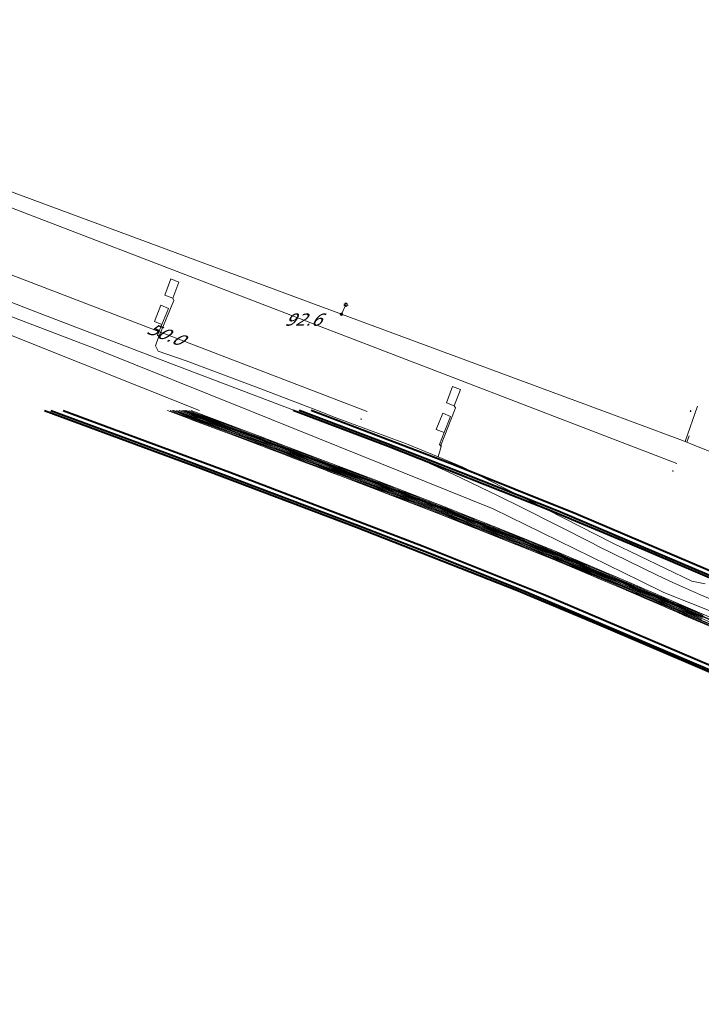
# Model space of a CAD drawing. Header units: metres. Extents: x 124576 to 133557, y 395865 to 402386.
# Tile 374 of 447: x 130887 to 130965, y 400842 to 400956. Entities that reach past the tile are written whole.
import ezdxf
from ezdxf.enums import TextEntityAlignment as Align

# ---------------------------------------------------------------- set-up
doc = ezdxf.new("R2010")
doc.units = ezdxf.units.M
doc.header["$MEASUREMENT"] = 0
for name, color, linetype, lineweight, true_color in [('LG_AanduidingEisVoorzorgsmaatregel', 7, 'Continuous', 40, 0xf7284a), ('LG_Datatransport', 3, 'Continuous', 13, 0x00ff00), ('LG_Datatransport_Tennet_Tso', 3, 'Continuous', 13, 0x00ff00), ('LG_Hoog_Spanning', 1, 'Continuous', 13, 0xff0000), ('LG_Hoog_Spanning_Tennet_Tso', 1, 'Continuous', 13, 0xff0000), ('LG_Laag_Spanning_Enexis_Netbeheer_BV', 7, 'Continuous', 13, 0x960000), ('LG_Laag_Spanning_Gemeente_Tilburg_Ruimtelijke_Uitvoering', 7, 'Continuous', 13, 0x960000), ('LG_Midden_Spanning_Enexis_Netbeheer_BV', 7, 'Continuous', 13, 0xd20000), ('LG_Riool_Onder_Druk_Gemeente_Tilburg_Ruimtelijke_Uitvoering', 7, 'Continuous', 13, 0x800080)]:
    doc.layers.add(name, color=color, linetype=linetype, lineweight=lineweight, true_color=true_color)
for name, color, linetype, lineweight in [('LG_Laag_Spanning_P_Enexis_Netbeheer_BV', 7, 'Continuous', 0), ('MV_Laag_Spanning', 7, 'Continuous', 0), ('MV_Laag_Spanning_pijl', 7, 'Continuous', 0), ('MV_Midden_Spanning', 7, 'Continuous', 0), ('MV_Midden_Spanning_pijl', 7, 'Continuous', 0)]:
    doc.layers.add(name, color=color, linetype=linetype, lineweight=lineweight)
doc.styles.add('Klic_Annotatie', font='verdanai.ttf', dxfattribs={"oblique": 20, "height": 1.4})

# ---------------------------------------------------------------- blocks, each defined once
blk = doc.blocks.new('Mof')
at = {"layer": 'LG_Laag_Spanning_P_Enexis_Netbeheer_BV'}
h = blk.add_hatch(color=256, dxfattribs=at)
edge = h.paths.add_edge_path()
edge.add_arc((0, 0), 2, 0, 360)
blk = doc.blocks.new('Streetlight')
at = {"layer": 'LG_Laag_Spanning_P_Enexis_Netbeheer_BV'}
for p, q in [((-1.8, 1.8), (-1.1, 1.1)), ((0, 2.5), (0, 1.5)), ((1.8, 1.8), (1.1, 1.1)), ((-1.1, -1.1), (-1.8, -1.8)), ((0, -1.5), (0, -2.5)), ((1.1, -1.1), (1.8, -1.8))]:
    blk.add_line(p, q, dxfattribs=at)
at = {"layer": 'LG_Laag_Spanning_P_Enexis_Netbeheer_BV', "flags": 128}
for points in [[(-2.5, 0), (-1.5, 0)], [(1.5, 0), (2.5, 0)]]:
    blk.add_lwpolyline(points, dxfattribs=at)
at = {"layer": 'LG_Laag_Spanning_P_Enexis_Netbeheer_BV'}
blk.add_circle((0, 0), 1.5, dxfattribs=at)
blk = doc.blocks.new('m_pijl')
at = {"layer": 'MV_Laag_Spanning_pijl'}
blk.add_hatch(color=7, dxfattribs=at).paths.add_polyline_path([(-1, -0.3), (-1, 0), (-1, 0.3), (0, 0)])
at = {"layer": 'MV_Laag_Spanning_pijl', "flags": 128}
blk.add_lwpolyline([(-1, 0), (-1, 0.3), (0, 0), (-1, -0.3), (-1, 0)], close=True, dxfattribs=at)
blk = doc.blocks.new('m_pijl_1')
at = {"layer": 'MV_Midden_Spanning_pijl'}
blk.add_hatch(color=7, dxfattribs=at).paths.add_polyline_path([(-1, -0.3), (-1, 0), (-1, 0.3), (0, 0)])
at = {"layer": 'MV_Midden_Spanning_pijl', "flags": 128}
blk.add_lwpolyline([(-1, 0), (-1, 0.3), (0, 0), (-1, -0.3), (-1, 0)], close=True, dxfattribs=at)

msp = doc.modelspace()

# ---------------------------------------------------------------- linework, layer by layer
at = {"layer": 'LG_AanduidingEisVoorzorgsmaatregel', "flags": 128}
for points in [[(130889.37, 400911), (130906.76, 400904.59), (130925.4, 400897.54), (130943.92, 400890.24), (130953.1, 400886.4), (130971.45, 400878.55)], [(130890.11, 400911), (130904.02, 400905.88), (130925.5, 400897.77), (130933.85, 400894.53), (130944.93, 400890.1), (130971.56, 400878.78)], [(130891.53, 400911), (130910.76, 400903.89), (130910.76, 400903.89), (130933.11, 400895.36), (130946.96, 400889.8), (130971.74, 400879.24)], [(130975.29, 400887.79), (130956.95, 400895.63), (130956.95, 400895.63), (130947.64, 400899.52), (130947.64, 400899.52), (130928.97, 400906.88), (130928.97, 400906.88), (130918.08, 400911)], [(130975.38, 400888.02), (130948.68, 400899.37), (130948.68, 400899.37), (130937.54, 400903.83), (130937.54, 400903.83), (130929.06, 400907.12), (130929.06, 400907.12), (130918.78, 400911)], [(130975.57, 400888.48), (130950.73, 400899.06), (130950.73, 400899.06), (130936.72, 400904.69), (130936.72, 400904.69), (130920.17, 400911)]]:
    msp.add_lwpolyline(points, dxfattribs=at)
at = {"layer": 'LG_Datatransport', "flags": 128}
for points in [[(130904.92, 400911), (130912.37, 400908.21), (130920.78, 400905.01), (130920.78, 400905.01), (130927.33, 400902.55), (130934.79, 400899.66), (130944.09, 400895.95), (130944.09, 400895.95), (130948.72, 400894.07), (130956.09, 400890.96), (130956.09, 400890.96), (130968.94, 400885.41)], [(130969.03, 400885.61), (130956.18, 400891.16), (130956.18, 400891.16), (130948.8, 400894.27), (130948.8, 400894.27), (130944.17, 400896.16), (130944.17, 400896.16), (130934.87, 400899.86), (130934.87, 400899.86), (130927.41, 400902.75), (130927.41, 400902.75), (130920.86, 400905.22), (130912.45, 400908.42), (130912.45, 400908.42), (130905.55, 400911)]]:
    msp.add_lwpolyline(points, dxfattribs=at)
at = {"layer": 'LG_Datatransport_Tennet_Tso', "flags": 128}
for points in [[(130904.96, 400911), (130905.82, 400910.68), (130906.76, 400910.33), (130907.7, 400909.98), (130908.63, 400909.63), (130909.57, 400909.28), (130910.5, 400908.93), (130911.44, 400908.57), (130912.38, 400908.22), (130913.31, 400907.87), (130914.25, 400907.51), (130915.18, 400907.16), (130916.12, 400906.8), (130917.05, 400906.44), (130917.98, 400906.09), (130918.92, 400905.73), (130919.85, 400905.37), (130920.79, 400905.02), (130921.72, 400904.67), (130922.66, 400904.32), (130923.6, 400903.97), (130924.53, 400903.62), (130925.47, 400903.27), (130926.4, 400902.91), (130927.34, 400902.56), (130928.27, 400902.2), (130929.2, 400901.84), (130930.14, 400901.48), (130931.07, 400901.12), (130932, 400900.76), (130932.93, 400900.39), (130933.86, 400900.03), (130934.8, 400899.67), (130935.73, 400899.3), (130936.66, 400898.93), (130937.59, 400898.56), (130938.52, 400898.19), (130939.44, 400897.82), (130940.37, 400897.45), (130941.31, 400897.08), (130942.23, 400896.71), (130943.16, 400896.34), (130944.09, 400895.96), (130945.02, 400895.59), (130945.94, 400895.22), (130946.87, 400894.84), (130947.79, 400894.46), (130948.72, 400894.08), (130949.64, 400893.69), (130950.56, 400893.31), (130951.49, 400892.92), (130952.41, 400892.53), (130953.33, 400892.14), (130954.25, 400891.75), (130955.17, 400891.36), (130956.09, 400890.97), (130957.01, 400890.57), (130957.93, 400890.18), (130958.85, 400889.78), (130959.77, 400889.38), (130960.68, 400888.98), (130961.6, 400888.58), (130962.52, 400888.19), (130963.43, 400887.79), (130964.35, 400887.39), (130965.27, 400887)], [(130905.25, 400911), (130905.86, 400910.77), (130906.79, 400910.42), (130907.73, 400910.07), (130908.67, 400909.72), (130909.6, 400909.37), (130910.54, 400909.02), (130911.48, 400908.67), (130912.41, 400908.32), (130913.35, 400907.96), (130914.28, 400907.61), (130915.22, 400907.25), (130916.15, 400906.89), (130917.08, 400906.54), (130918.02, 400906.18), (130918.95, 400905.82), (130919.89, 400905.47), (130920.82, 400905.11), (130921.76, 400904.76), (130922.69, 400904.41), (130923.63, 400904.06), (130924.56, 400903.71), (130925.5, 400903.36), (130926.44, 400903.01), (130927.37, 400902.65), (130928.31, 400902.29), (130929.24, 400901.93), (130930.18, 400901.57), (130931.11, 400901.21), (130932.04, 400900.85), (130932.97, 400900.49), (130933.9, 400900.12), (130934.83, 400899.76), (130935.77, 400899.39), (130936.7, 400899.02), (130937.63, 400898.65), (130938.55, 400898.28), (130939.48, 400897.91), (130940.41, 400897.54), (130941.34, 400897.17), (130942.27, 400896.8), (130943.2, 400896.43), (130944.13, 400896.06), (130945.06, 400895.68), (130945.98, 400895.31), (130946.91, 400894.93), (130947.83, 400894.55), (130948.76, 400894.17), (130949.68, 400893.78), (130950.6, 400893.4), (130951.53, 400893.01), (130952.45, 400892.62), (130953.37, 400892.23), (130954.29, 400891.84), (130955.21, 400891.45), (130956.13, 400891.06), (130957.05, 400890.66), (130957.97, 400890.27), (130958.89, 400889.87), (130959.81, 400889.47), (130960.72, 400889.08), (130961.64, 400888.68), (130962.56, 400888.28), (130963.47, 400887.88), (130964.39, 400887.48), (130965.31, 400887.09)], [(130905.39, 400911), (130905.87, 400910.82), (130906.81, 400910.47), (130907.75, 400910.12), (130908.68, 400909.77), (130909.62, 400909.42), (130910.56, 400909.07), (130911.49, 400908.71), (130912.43, 400908.36), (130913.37, 400908.01), (130914.3, 400907.65), (130915.23, 400907.3), (130916.17, 400906.94), (130917.1, 400906.58), (130918.04, 400906.23), (130918.97, 400905.87), (130919.91, 400905.52), (130920.84, 400905.16), (130921.77, 400904.81), (130922.71, 400904.46), (130923.65, 400904.11), (130924.58, 400903.76), (130925.52, 400903.41), (130926.46, 400903.05), (130927.39, 400902.7), (130928.33, 400902.34), (130929.26, 400901.98), (130930.2, 400901.62), (130931.12, 400901.26), (130932.06, 400900.9), (130932.99, 400900.53), (130933.92, 400900.17), (130934.85, 400899.81), (130935.78, 400899.44), (130936.71, 400899.07), (130937.64, 400898.7), (130938.57, 400898.33), (130939.5, 400897.96), (130940.43, 400897.59), (130941.36, 400897.22), (130942.29, 400896.85), (130943.21, 400896.48), (130944.15, 400896.1), (130945.07, 400895.73), (130946, 400895.36), (130946.93, 400894.98), (130947.85, 400894.6), (130948.78, 400894.21), (130949.7, 400893.83), (130950.62, 400893.44), (130951.55, 400893.05), (130952.46, 400892.67), (130953.39, 400892.28), (130954.31, 400891.89), (130955.23, 400891.5), (130956.15, 400891.1), (130957.07, 400890.71), (130957.99, 400890.31), (130958.91, 400889.92), (130959.83, 400889.52), (130960.74, 400889.12), (130961.66, 400888.72), (130962.58, 400888.32), (130963.49, 400887.93), (130964.41, 400887.53), (130965.33, 400887.14)], [(130965.35, 400887.18), (130964.43, 400887.58), (130963.51, 400887.97), (130962.6, 400888.37), (130961.68, 400888.77), (130960.76, 400889.17), (130959.85, 400889.56), (130958.93, 400889.96), (130958.01, 400890.36), (130957.09, 400890.76), (130956.17, 400891.15), (130955.25, 400891.54), (130954.33, 400891.93), (130953.41, 400892.32), (130952.48, 400892.71), (130951.57, 400893.1), (130950.64, 400893.49), (130949.72, 400893.87), (130948.8, 400894.26), (130947.87, 400894.65), (130946.95, 400895.03), (130946.02, 400895.4), (130945.09, 400895.78), (130944.17, 400896.15), (130943.23, 400896.52), (130942.31, 400896.89), (130941.38, 400897.26), (130940.45, 400897.64), (130939.52, 400898), (130938.59, 400898.37), (130937.66, 400898.75), (130936.73, 400899.12), (130935.8, 400899.49), (130934.87, 400899.85), (130933.94, 400900.22), (130933.01, 400900.58), (130932.08, 400900.94), (130931.14, 400901.31), (130930.21, 400901.67), (130929.28, 400902.03), (130928.34, 400902.39), (130927.41, 400902.74), (130926.47, 400903.1), (130925.54, 400903.45), (130924.6, 400903.8), (130923.67, 400904.15), (130922.73, 400904.5), (130921.79, 400904.86), (130920.86, 400905.21), (130919.92, 400905.56), (130918.99, 400905.92), (130918.05, 400906.27), (130917.12, 400906.63), (130916.19, 400906.99), (130915.25, 400907.34), (130914.32, 400907.7), (130913.38, 400908.05), (130912.45, 400908.41), (130911.51, 400908.76), (130910.57, 400909.11), (130909.64, 400909.47), (130908.7, 400909.82), (130907.77, 400910.17), (130906.83, 400910.52), (130905.89, 400910.87), (130905.53, 400911)]]:
    msp.add_lwpolyline(points, dxfattribs=at)
at = {"layer": 'LG_Hoog_Spanning', "flags": 128}
for points in [[(130903.57, 400911), (130912.2, 400907.77), (130920.61, 400904.57), (130920.61, 400904.57), (130927.17, 400902.1), (130934.62, 400899.21), (130943.91, 400895.51), (130943.91, 400895.51), (130948.54, 400893.63), (130955.9, 400890.52), (130955.9, 400890.52), (130968.76, 400884.97)], [(130968.84, 400885.18), (130955.99, 400890.72), (130955.99, 400890.72), (130948.62, 400893.83), (130948.62, 400893.83), (130943.99, 400895.72), (130943.99, 400895.72), (130934.7, 400899.42), (130934.7, 400899.42), (130927.24, 400902.31), (130927.24, 400902.31), (130920.69, 400904.77), (130912.28, 400907.97), (130912.28, 400907.97), (130904.19, 400911)], [(130904.28, 400911), (130912.29, 400908), (130920.7, 400904.8), (130920.7, 400904.8), (130927.25, 400902.34), (130934.71, 400899.45), (130944, 400895.75), (130944, 400895.75), (130948.63, 400893.86), (130956, 400890.75), (130956, 400890.75), (130968.85, 400885.2)], [(130968.94, 400885.41), (130956.09, 400890.95), (130956.09, 400890.95), (130948.72, 400894.06), (130948.72, 400894.06), (130944.09, 400895.95), (130944.09, 400895.95), (130934.79, 400899.65), (130934.79, 400899.65), (130927.33, 400902.54), (130927.33, 400902.54), (130920.78, 400905.01), (130912.37, 400908.21), (130912.37, 400908.21), (130904.91, 400911)], [(130905.71, 400911), (130912.47, 400908.47), (130920.88, 400905.27), (130920.88, 400905.27), (130927.43, 400902.81), (130934.89, 400899.91), (130944.19, 400896.21), (130944.19, 400896.21), (130948.82, 400894.32), (130956.2, 400891.21), (130956.2, 400891.21), (130969.05, 400885.66)], [(130969.14, 400885.87), (130956.28, 400891.41), (130956.28, 400891.41), (130948.91, 400894.52), (130948.91, 400894.52), (130944.27, 400896.41), (130944.27, 400896.41), (130934.97, 400900.12), (130934.97, 400900.12), (130927.51, 400903.01), (130927.51, 400903.01), (130920.96, 400905.47), (130912.55, 400908.68), (130912.55, 400908.68), (130906.33, 400911)]]:
    msp.add_lwpolyline(points, dxfattribs=at)
at = {"layer": 'LG_Hoog_Spanning_Tennet_Tso', "flags": 128}
for points in [[(130907.26, 400911), (130887.12, 400919.05), (130869.67, 400926.03), (130843.6, 400936.46), (130821.67, 400944.97), (130820.84, 400945.36), (130820.65, 400945.36), (130818.01, 400946.42), (130817.83, 400946.54), (130817.4, 400946.63), (130816.65, 400946.95), (130797.02, 400954.62), (130653.58, 401011.68), (130579.18, 401041.28), (130579.18, 401041.28), (130579.18, 401041.28), (130564.05, 401047.29), (130510.69, 401068.49), (130465.53, 401086.48)], [(130903.6, 400911), (130903.78, 400910.93), (130904.72, 400910.58), (130905.66, 400910.23), (130906.59, 400909.88), (130907.53, 400909.53), (130908.47, 400909.18), (130909.4, 400908.83), (130910.34, 400908.48), (130911.27, 400908.13), (130912.21, 400907.78), (130913.14, 400907.42), (130914.08, 400907.07), (130915.01, 400906.71), (130915.95, 400906.36), (130916.88, 400906), (130917.81, 400905.64), (130918.75, 400905.29), (130919.68, 400904.93), (130920.62, 400904.58), (130921.55, 400904.22), (130922.49, 400903.87), (130923.43, 400903.52), (130924.36, 400903.17), (130925.3, 400902.82), (130926.23, 400902.47), (130927.17, 400902.11), (130928.1, 400901.76), (130929.03, 400901.4), (130929.97, 400901.04), (130930.9, 400900.68), (130931.83, 400900.31), (130932.76, 400899.95), (130933.69, 400899.59), (130934.62, 400899.22), (130935.55, 400898.86), (130936.48, 400898.49), (130937.41, 400898.12), (130938.34, 400897.75), (130939.27, 400897.38), (130940.2, 400897.01), (130941.13, 400896.64), (130942.06, 400896.27), (130942.98, 400895.9), (130943.91, 400895.52), (130944.84, 400895.15), (130945.77, 400894.78), (130946.69, 400894.4), (130947.61, 400894.02), (130948.54, 400893.64), (130949.46, 400893.25), (130950.38, 400892.87), (130951.31, 400892.48), (130952.22, 400892.09), (130953.14, 400891.7), (130954.07, 400891.31), (130954.99, 400890.92), (130955.91, 400890.53), (130956.82, 400890.14), (130957.74, 400889.74), (130958.66, 400889.34), (130959.58, 400888.94), (130960.49, 400888.55), (130961.41, 400888.15), (130962.33, 400887.75), (130963.24, 400887.35), (130964.17, 400886.96), (130965.08, 400886.56), (130966, 400886.17)], [(130903.89, 400911), (130904.75, 400910.68), (130905.69, 400910.33), (130906.63, 400909.98), (130907.56, 400909.63), (130908.5, 400909.28), (130909.43, 400908.93), (130910.37, 400908.58), (130911.31, 400908.22), (130912.24, 400907.87), (130913.18, 400907.52), (130914.11, 400907.16), (130915.05, 400906.81), (130915.98, 400906.45), (130916.91, 400906.09), (130917.85, 400905.74), (130918.78, 400905.38), (130919.72, 400905.02), (130920.65, 400904.67), (130921.59, 400904.32), (130922.53, 400903.97), (130923.46, 400903.61), (130924.4, 400903.27), (130925.33, 400902.91), (130926.27, 400902.56), (130927.2, 400902.21), (130928.14, 400901.85), (130929.07, 400901.49), (130930.01, 400901.13), (130930.93, 400900.77), (130931.87, 400900.41), (130932.8, 400900.05), (130933.73, 400899.68), (130934.66, 400899.32), (130935.59, 400898.95), (130936.52, 400898.58), (130937.45, 400898.21), (130938.38, 400897.84), (130939.31, 400897.47), (130940.23, 400897.1), (130941.17, 400896.73), (130942.09, 400896.36), (130943.02, 400895.99), (130943.95, 400895.62), (130944.88, 400895.24), (130945.8, 400894.87), (130946.73, 400894.49), (130947.65, 400894.11), (130948.58, 400893.73), (130949.5, 400893.34), (130950.42, 400892.96), (130951.34, 400892.57), (130952.26, 400892.18), (130953.18, 400891.79), (130954.11, 400891.4), (130955.03, 400891.01), (130955.95, 400890.62), (130956.86, 400890.23), (130957.78, 400889.83), (130958.7, 400889.43), (130959.62, 400889.04), (130960.53, 400888.64), (130961.45, 400888.24), (130962.37, 400887.84), (130963.28, 400887.45), (130964.21, 400887.05), (130965.12, 400886.65), (130966.04, 400886.26)], [(130966.08, 400886.35), (130965.16, 400886.75), (130964.25, 400887.14), (130963.32, 400887.54), (130962.41, 400887.93), (130961.49, 400888.33), (130960.57, 400888.73), (130959.66, 400889.13), (130958.74, 400889.53), (130957.82, 400889.92), (130956.9, 400890.32), (130955.98, 400890.71), (130955.06, 400891.11), (130954.14, 400891.5), (130953.22, 400891.89), (130952.3, 400892.28), (130951.38, 400892.66), (130950.46, 400893.05), (130949.54, 400893.44), (130948.62, 400893.82), (130947.69, 400894.21), (130946.77, 400894.59), (130945.84, 400894.96), (130944.91, 400895.34), (130943.99, 400895.71), (130943.06, 400896.08), (130942.13, 400896.45), (130941.2, 400896.82), (130940.27, 400897.19), (130939.34, 400897.56), (130938.42, 400897.93), (130937.49, 400898.3), (130936.56, 400898.67), (130935.63, 400899.04), (130934.7, 400899.41), (130933.76, 400899.78), (130932.83, 400900.14), (130931.9, 400900.5), (130930.97, 400900.86), (130930.04, 400901.22), (130929.11, 400901.59), (130928.17, 400901.94), (130927.24, 400902.3), (130926.3, 400902.65), (130925.37, 400903.01), (130924.43, 400903.36), (130923.5, 400903.71), (130922.56, 400904.06), (130921.62, 400904.41), (130920.69, 400904.76), (130919.76, 400905.12), (130918.82, 400905.47), (130917.89, 400905.83), (130916.95, 400906.19), (130916.02, 400906.54), (130915.08, 400906.9), (130914.15, 400907.25), (130913.21, 400907.61), (130912.28, 400907.96), (130911.34, 400908.32), (130910.41, 400908.67), (130909.47, 400909.02), (130908.54, 400909.37), (130907.6, 400909.72), (130906.66, 400910.07), (130905.73, 400910.42), (130904.79, 400910.77), (130904.17, 400911)], [(130904.32, 400911), (130904.8, 400910.82), (130905.74, 400910.47), (130906.68, 400910.12), (130907.62, 400909.77), (130908.55, 400909.42), (130909.49, 400909.07), (130910.42, 400908.72), (130911.36, 400908.36), (130912.3, 400908.01), (130913.23, 400907.66), (130914.17, 400907.3), (130915.1, 400906.95), (130916.04, 400906.59), (130916.97, 400906.23), (130917.9, 400905.88), (130918.84, 400905.52), (130919.77, 400905.16), (130920.71, 400904.81), (130921.64, 400904.46), (130922.58, 400904.11), (130923.52, 400903.76), (130924.45, 400903.41), (130925.39, 400903.05), (130926.32, 400902.7), (130927.26, 400902.35), (130928.19, 400901.99), (130929.12, 400901.63), (130930.06, 400901.27), (130930.99, 400900.91), (130931.92, 400900.55), (130932.85, 400900.18), (130933.78, 400899.82), (130934.71, 400899.46), (130935.65, 400899.09), (130936.58, 400898.72), (130937.5, 400898.35), (130938.43, 400897.98), (130939.36, 400897.61), (130940.29, 400897.24), (130941.22, 400896.87), (130942.15, 400896.5), (130943.07, 400896.13), (130944.01, 400895.76), (130944.93, 400895.38), (130945.86, 400895.01), (130946.79, 400894.63), (130947.71, 400894.25), (130948.64, 400893.87), (130949.56, 400893.48), (130950.48, 400893.1), (130951.4, 400892.71), (130952.32, 400892.32), (130953.24, 400891.93), (130954.16, 400891.54), (130955.08, 400891.15), (130956, 400890.76), (130956.92, 400890.37), (130957.84, 400889.97), (130958.76, 400889.57), (130959.68, 400889.17), (130960.59, 400888.78), (130961.51, 400888.38), (130962.43, 400887.98), (130963.34, 400887.58), (130964.27, 400887.19), (130965.18, 400886.79), (130966.1, 400886.4)], [(130904.6, 400911), (130904.84, 400910.91), (130905.78, 400910.56), (130906.71, 400910.21), (130907.65, 400909.86), (130908.59, 400909.51), (130909.52, 400909.16), (130910.46, 400908.81), (130911.4, 400908.46), (130912.33, 400908.1), (130913.27, 400907.75), (130914.2, 400907.4), (130915.14, 400907.04), (130916.07, 400906.68), (130917, 400906.33), (130917.94, 400905.97), (130918.87, 400905.61), (130919.81, 400905.26), (130920.74, 400904.9), (130921.68, 400904.55), (130922.62, 400904.2), (130923.55, 400903.85), (130924.49, 400903.5), (130925.42, 400903.15), (130926.36, 400902.79), (130927.29, 400902.44), (130928.23, 400902.08), (130929.16, 400901.72), (130930.1, 400901.36), (130931.02, 400901), (130931.96, 400900.64), (130932.89, 400900.28), (130933.82, 400899.91), (130934.75, 400899.55), (130935.68, 400899.18), (130936.61, 400898.81), (130937.54, 400898.44), (130938.47, 400898.07), (130939.4, 400897.7), (130940.33, 400897.33), (130941.26, 400896.96), (130942.19, 400896.59), (130943.11, 400896.22), (130944.04, 400895.85), (130944.97, 400895.48), (130945.9, 400895.1), (130946.82, 400894.72), (130947.75, 400894.34), (130948.67, 400893.96), (130949.6, 400893.58), (130950.51, 400893.19), (130951.44, 400892.8), (130952.36, 400892.41), (130953.28, 400892.02), (130954.2, 400891.63), (130955.12, 400891.24), (130956.04, 400890.85), (130956.96, 400890.46), (130957.88, 400890.06), (130958.8, 400889.66), (130959.72, 400889.27), (130960.63, 400888.87), (130961.55, 400888.47), (130962.47, 400888.07), (130963.38, 400887.67), (130964.3, 400887.28), (130965.22, 400886.88)], [(130965.26, 400886.98), (130964.34, 400887.37), (130963.42, 400887.77), (130962.51, 400888.16), (130961.59, 400888.56), (130960.67, 400888.96), (130959.76, 400889.36), (130958.84, 400889.76), (130957.92, 400890.15), (130957, 400890.55), (130956.08, 400890.94), (130955.16, 400891.34), (130954.24, 400891.73), (130953.32, 400892.12), (130952.4, 400892.51), (130951.48, 400892.89), (130950.55, 400893.28), (130949.63, 400893.67), (130948.71, 400894.05), (130947.79, 400894.44), (130946.86, 400894.82), (130945.93, 400895.19), (130945.01, 400895.57), (130944.08, 400895.94), (130943.15, 400896.31), (130942.22, 400896.68), (130941.3, 400897.05), (130940.36, 400897.43), (130939.44, 400897.8), (130938.51, 400898.17), (130937.58, 400898.54), (130936.65, 400898.91), (130935.72, 400899.28), (130934.79, 400899.64), (130933.86, 400900.01), (130932.93, 400900.37), (130932, 400900.73), (130931.06, 400901.1), (130930.13, 400901.46), (130929.19, 400901.82), (130928.26, 400902.18), (130927.33, 400902.53), (130926.39, 400902.89), (130925.46, 400903.24), (130924.52, 400903.59), (130923.59, 400903.94), (130922.65, 400904.29), (130921.71, 400904.65), (130920.78, 400905), (130919.84, 400905.35), (130918.91, 400905.71), (130917.97, 400906.06), (130917.04, 400906.42), (130916.11, 400906.78), (130915.17, 400907.13), (130914.24, 400907.49), (130913.3, 400907.84), (130912.37, 400908.2), (130911.43, 400908.55), (130910.5, 400908.9), (130909.56, 400909.26), (130908.62, 400909.61), (130907.69, 400909.96), (130906.75, 400910.3), (130905.81, 400910.66), (130904.89, 400911)], [(130905.75, 400911), (130905.92, 400910.94), (130906.85, 400910.59), (130907.79, 400910.24), (130908.73, 400909.89), (130909.66, 400909.54), (130910.6, 400909.18), (130911.54, 400908.83), (130912.47, 400908.48), (130913.41, 400908.12), (130914.34, 400907.77), (130915.28, 400907.41), (130916.21, 400907.06), (130917.15, 400906.7), (130918.08, 400906.34), (130919.02, 400905.99), (130919.95, 400905.63), (130920.88, 400905.28), (130921.82, 400904.93), (130922.76, 400904.57), (130923.69, 400904.22), (130924.63, 400903.87), (130925.56, 400903.52), (130926.5, 400903.17), (130927.44, 400902.81), (130928.37, 400902.46), (130929.3, 400902.1), (130930.24, 400901.74), (130931.17, 400901.38), (130932.1, 400901.01), (130933.03, 400900.65), (130933.96, 400900.29), (130934.9, 400899.92), (130935.83, 400899.56), (130936.76, 400899.19), (130937.69, 400898.82), (130938.62, 400898.44), (130939.55, 400898.07), (130940.47, 400897.71), (130941.41, 400897.33), (130942.33, 400896.96), (130943.26, 400896.59), (130944.19, 400896.22), (130945.12, 400895.85), (130946.05, 400895.47), (130946.98, 400895.1), (130947.9, 400894.71), (130948.83, 400894.33), (130949.75, 400893.94), (130950.67, 400893.56), (130951.6, 400893.17), (130952.51, 400892.78), (130953.44, 400892.39), (130954.36, 400892), (130955.28, 400891.61), (130956.2, 400891.22), (130957.12, 400890.83), (130958.04, 400890.43), (130958.96, 400890.03), (130959.88, 400889.63), (130960.79, 400889.24), (130961.71, 400888.84), (130962.63, 400888.44), (130963.54, 400888.04), (130964.46, 400887.65), (130965.38, 400887.25)], [(130906.03, 400911), (130906.89, 400910.68), (130907.83, 400910.33), (130908.76, 400909.98), (130909.7, 400909.63), (130910.64, 400909.28), (130911.57, 400908.93), (130912.51, 400908.57), (130913.45, 400908.22), (130914.38, 400907.86), (130915.31, 400907.51), (130916.25, 400907.15), (130917.18, 400906.8), (130918.12, 400906.44), (130919.05, 400906.08), (130919.99, 400905.73), (130920.92, 400905.37), (130921.85, 400905.02), (130922.79, 400904.67), (130923.73, 400904.32), (130924.66, 400903.97), (130925.6, 400903.62), (130926.53, 400903.26), (130927.47, 400902.91), (130928.41, 400902.55), (130929.34, 400902.19), (130930.28, 400901.83), (130931.21, 400901.47), (130932.14, 400901.11), (130933.07, 400900.74), (130934, 400900.38), (130934.93, 400900.02), (130935.87, 400899.65), (130936.8, 400899.28), (130937.73, 400898.91), (130938.66, 400898.54), (130939.58, 400898.17), (130940.51, 400897.8), (130941.44, 400897.43), (130942.37, 400897.06), (130943.3, 400896.69), (130944.23, 400896.31), (130945.16, 400895.94), (130946.08, 400895.57), (130947.01, 400895.19), (130947.94, 400894.81), (130948.87, 400894.42), (130949.79, 400894.04), (130950.71, 400893.65), (130951.64, 400893.26), (130952.55, 400892.87), (130953.48, 400892.48), (130954.4, 400892.09), (130955.32, 400891.7), (130956.24, 400891.31), (130957.16, 400890.92), (130958.08, 400890.52), (130959, 400890.12), (130959.92, 400889.72), (130960.83, 400889.33), (130961.75, 400888.93), (130962.67, 400888.53), (130963.58, 400888.13), (130964.5, 400887.74), (130965.42, 400887.34)], [(130965.46, 400887.44), (130964.54, 400887.83), (130963.62, 400888.23), (130962.71, 400888.62), (130961.79, 400889.02), (130960.87, 400889.42), (130959.96, 400889.82), (130959.04, 400890.21), (130958.12, 400890.61), (130957.2, 400891.01), (130956.28, 400891.4), (130955.36, 400891.8), (130954.44, 400892.19), (130953.51, 400892.58), (130952.59, 400892.97), (130951.67, 400893.35), (130950.75, 400893.74), (130949.83, 400894.13), (130948.9, 400894.51), (130947.98, 400894.9), (130947.05, 400895.28), (130946.12, 400895.66), (130945.2, 400896.03), (130944.27, 400896.4), (130943.33, 400896.78), (130942.41, 400897.15), (130941.48, 400897.52), (130940.55, 400897.89), (130939.62, 400898.26), (130938.69, 400898.63), (130937.76, 400899), (130936.83, 400899.37), (130935.9, 400899.74), (130934.97, 400900.11), (130934.04, 400900.47), (130933.11, 400900.84), (130932.18, 400901.2), (130931.24, 400901.56), (130930.31, 400901.92), (130929.37, 400902.28), (130928.44, 400902.64), (130927.51, 400903), (130926.57, 400903.36), (130925.63, 400903.71), (130924.7, 400904.06), (130923.76, 400904.41), (130922.83, 400904.76), (130921.89, 400905.11), (130920.95, 400905.47), (130920.02, 400905.82), (130919.09, 400906.17), (130918.15, 400906.53), (130917.22, 400906.89), (130916.28, 400907.24), (130915.35, 400907.6), (130914.42, 400907.96), (130913.48, 400908.31), (130912.54, 400908.67), (130911.61, 400909.02), (130910.67, 400909.37), (130909.73, 400909.72), (130908.8, 400910.07), (130907.86, 400910.42), (130906.92, 400910.77), (130906.32, 400911)]]:
    msp.add_lwpolyline(points, dxfattribs=at)
at = {"layer": 'LG_Laag_Spanning_Enexis_Netbeheer_BV'}
for p, q in [((130923.66, 400922.14), (130924.18, 400923.22)), ((130963.53, 400907.36), (130963.8, 400908.1))]:
    msp.add_line(p, q, dxfattribs=at)
at = {"layer": 'LG_Laag_Spanning_Enexis_Netbeheer_BV', "flags": 128}
for points in [[(130883.46, 400937.05), (130923.66, 400922.14), (130953.72, 400911)], [(130883.46, 400937.05), (130923.66, 400922.14), (130953.72, 400911)], [(130953.72, 400911), (130962.41, 400907.78), (130963.53, 400907.36), (130964.28, 400907.06), (131000.81, 400892.56), (131037.02, 400878.18), (131037.78, 400877.88), (131038.88, 400877.46), (131062.92, 400868.38), (131063.6, 400867.61), (131063.51, 400867.09), (131063.29, 400866.53), (131059.27, 400855.86), (131059.8, 400854.59), (131059.85, 400854.57), (131066.07, 400841.78)], [(130953.72, 400911), (130962.41, 400907.78), (130963.53, 400907.36), (130964.28, 400907.06), (131000.81, 400892.56), (131037.02, 400878.18), (131037.78, 400877.88), (131038.88, 400877.46), (131062.92, 400868.38), (131063.6, 400867.61), (131063.51, 400867.09), (131063.29, 400866.53)]]:
    msp.add_lwpolyline(points, dxfattribs=at)
at = {"layer": 'LG_Laag_Spanning_Gemeente_Tilburg_Ruimtelijke_Uitvoering'}
for p, q in [((130902.56, 400919.61), (130902.44, 400919.73)), ((130935.19, 400907.07), (130936.71, 400911))]:
    msp.add_line(p, q, dxfattribs=at)
at = {"layer": 'LG_Laag_Spanning_Gemeente_Tilburg_Ruimtelijke_Uitvoering', "flags": 128}
for points in [[(130904.18, 400924), (130904.9, 400925.86), (130903.98, 400926.22), (130903.28, 400924.36), (130904.18, 400924), (130904.3, 400923.73), (130902.67, 400919.72)], [(130902.44, 400919.73), (130902.92, 400920.97), (130903.7, 400922.82), (130902.82, 400923.17), (130902.09, 400921.3), (130902.92, 400920.97)], [(130920.9, 400911), (130914.68, 400913.39), (130905.73, 400916.75), (130902.49, 400917.86), (130902.19, 400918.49), (130902.56, 400919.61), (130902.67, 400919.72)], [(130936.71, 400911), (130936.84, 400911.33), (130936.69, 400911.56), (130936.69, 400911.56), (130937.39, 400913.43), (130936.48, 400913.79), (130935.78, 400911.92), (130936.69, 400911.56)], [(130965.64, 400890.99), (130964.13, 400891.29), (130954.99, 400895.67), (130945.55, 400900.49), (130937.69, 400904.48), (130934.83, 400905.68), (130931.16, 400907.17), (130922.95, 400910.21), (130920.9, 400911)], [(130935, 400907.09), (130935.53, 400908.47), (130936.26, 400910.33), (130935.36, 400910.7), (130934.61, 400908.83), (130935.53, 400908.47)], [(130934.83, 400905.68), (130935.17, 400906.84), (130935.19, 400907.07)], [(130935.17, 400906.84), (130935, 400907.09), (130935, 400907.09)]]:
    msp.add_lwpolyline(points, dxfattribs=at)
at = {"layer": 'LG_Midden_Spanning_Enexis_Netbeheer_BV', "flags": 128}
for points in [[(130466.48, 401088.84), (130490.29, 401079.21), (130505.57, 401073.05), (130563.87, 401049.84), (130564.74, 401049.49), (130567.8, 401048.27), (130579.76, 401043.51), (130591.66, 401038.77), (130726.44, 400985.4), (130739.68, 400980.26), (130763.19, 400971.11), (130770.82, 400968.16), (130808.47, 400953.52), (130814.49, 400951.17), (130819.04, 400949.39), (130821.54, 400948.41), (130830.02, 400945.11), (130868.64, 400930.07), (130870.9, 400929.19), (130878.74, 400926.14), (130888.37, 400922.4), (130903.83, 400916.48), (130918.23, 400911)], [(130466.48, 401088.84), (130490.29, 401079.21), (130505.57, 401073.05), (130563.87, 401049.84), (130564.74, 401049.49), (130567.8, 401048.27), (130579.76, 401043.51), (130591.66, 401038.77), (130726.44, 400985.4), (130739.68, 400980.26), (130763.19, 400971.11), (130770.82, 400968.16), (130808.47, 400953.52), (130814.49, 400951.17), (130819.04, 400949.39), (130821.54, 400948.41), (130830.02, 400945.11), (130868.64, 400930.07), (130870.9, 400929.19), (130878.74, 400926.14), (130888.37, 400922.4), (130903.83, 400916.48), (130918.23, 400911)], [(130739.68, 400980.26), (130763.19, 400971.11), (130770.82, 400968.16), (130808.47, 400953.52), (130814.49, 400951.17), (130819.04, 400949.39), (130821.54, 400948.41), (130830.02, 400945.11), (130868.64, 400930.07), (130870.9, 400929.19), (130878.74, 400926.14), (130888.37, 400922.4), (130903.83, 400916.48), (130918.23, 400911)], [(130819.04, 400949.39), (130821.54, 400948.41), (130830.02, 400945.11), (130868.64, 400930.07), (130870.9, 400929.19), (130878.74, 400926.14), (130888.37, 400922.4), (130903.83, 400916.48), (130918.23, 400911)], [(130819.04, 400949.39), (130821.54, 400948.41), (130830.02, 400945.11), (130868.64, 400930.07), (130870.9, 400929.19), (130878.74, 400926.14), (130888.37, 400922.4), (130903.83, 400916.48), (130918.23, 400911)], [(130819.04, 400949.39), (130821.54, 400948.41), (130830.02, 400945.11), (130868.64, 400930.07), (130870.9, 400929.19), (130878.74, 400926.14), (130888.37, 400922.4), (130903.83, 400916.48), (130918.23, 400911)], [(130821.54, 400948.41), (130830.02, 400945.11), (130868.64, 400930.07), (130870.9, 400929.19), (130878.74, 400926.14), (130888.37, 400922.4), (130903.83, 400916.48), (130918.23, 400911)], [(130821.54, 400948.41), (130830.02, 400945.11), (130868.64, 400930.07), (130870.9, 400929.19), (130878.74, 400926.14), (130888.37, 400922.4), (130903.83, 400916.48), (130918.23, 400911)], [(130821.54, 400948.41), (130830.02, 400945.11), (130868.64, 400930.07), (130870.9, 400929.19), (130878.74, 400926.14), (130888.37, 400922.4), (130903.83, 400916.48), (130918.23, 400911)], [(130830.02, 400945.11), (130868.64, 400930.07), (130870.9, 400929.19), (130878.74, 400926.14), (130888.37, 400922.4), (130903.83, 400916.48), (130918.23, 400911)], [(130830.02, 400945.11), (130868.64, 400930.07), (130870.9, 400929.19), (130878.74, 400926.14), (130888.37, 400922.4), (130903.83, 400916.48), (130918.23, 400911)], [(130830.02, 400945.11), (130868.64, 400930.07), (130870.9, 400929.19), (130878.74, 400926.14), (130888.37, 400922.4), (130903.83, 400916.48), (130918.23, 400911)], [(130878.74, 400926.14), (130888.37, 400922.4), (130903.83, 400916.48), (130918.23, 400911)], [(130918.23, 400911), (130919.3, 400910.59), (130928.98, 400906.88), (130932.85, 400905.35), (130936.65, 400903.64), (130941.68, 400901.18), (130944.48, 400899.81), (130952.64, 400895.69), (130953.35, 400895.32), (130960.11, 400891.99), (130961.98, 400891.12), (130965.11, 400889.72), (130968.29, 400888.42)], [(130918.23, 400911), (130919.3, 400910.59), (130928.98, 400906.88), (130932.85, 400905.35), (130936.65, 400903.64), (130941.68, 400901.18), (130944.48, 400899.81), (130952.64, 400895.69), (130953.35, 400895.32), (130960.11, 400891.99), (130961.98, 400891.12), (130965.11, 400889.72), (130968.29, 400888.42)], [(130918.23, 400911), (130919.3, 400910.59), (130928.98, 400906.88), (130932.85, 400905.35), (130936.65, 400903.64), (130941.68, 400901.18), (130944.48, 400899.81), (130952.64, 400895.69), (130953.35, 400895.32), (130960.11, 400891.99), (130961.98, 400891.12), (130965.11, 400889.72), (130968.29, 400888.42)], [(130918.23, 400911), (130919.3, 400910.59), (130928.98, 400906.88), (130932.85, 400905.35), (130936.65, 400903.64), (130941.68, 400901.18), (130944.48, 400899.81), (130952.64, 400895.69), (130953.35, 400895.32), (130960.11, 400891.99), (130961.98, 400891.12), (130965.11, 400889.72), (130968.29, 400888.42)], [(130918.23, 400911), (130919.3, 400910.59), (130928.98, 400906.88), (130932.85, 400905.35), (130936.65, 400903.64), (130941.68, 400901.18), (130944.48, 400899.81), (130952.64, 400895.69), (130953.35, 400895.32), (130960.11, 400891.99), (130961.98, 400891.12), (130965.11, 400889.72), (130968.29, 400888.42)], [(130918.23, 400911), (130919.3, 400910.59), (130928.98, 400906.88), (130932.85, 400905.35), (130936.65, 400903.64), (130941.68, 400901.18), (130944.48, 400899.81), (130952.64, 400895.69), (130953.35, 400895.32), (130960.11, 400891.99), (130961.98, 400891.12), (130965.11, 400889.72), (130968.29, 400888.42)], [(130918.23, 400911), (130919.3, 400910.59), (130928.98, 400906.88), (130932.85, 400905.35), (130936.65, 400903.64), (130941.68, 400901.18), (130944.48, 400899.81), (130952.64, 400895.69), (130953.35, 400895.32), (130960.11, 400891.99), (130961.98, 400891.12), (130965.11, 400889.72), (130968.29, 400888.42)], [(130918.23, 400911), (130919.3, 400910.59), (130928.98, 400906.88), (130932.85, 400905.35), (130936.65, 400903.64), (130941.68, 400901.18), (130944.48, 400899.81), (130952.64, 400895.69), (130953.35, 400895.32), (130960.11, 400891.99), (130961.98, 400891.12), (130965.11, 400889.72), (130968.29, 400888.42)], [(130918.23, 400911), (130919.3, 400910.59), (130928.98, 400906.88), (130932.85, 400905.35), (130936.65, 400903.64), (130941.68, 400901.18), (130944.48, 400899.81), (130952.64, 400895.69), (130953.35, 400895.32), (130960.11, 400891.99), (130961.98, 400891.12), (130965.11, 400889.72), (130968.29, 400888.42)], [(130918.23, 400911), (130919.3, 400910.59), (130928.98, 400906.88), (130932.85, 400905.35), (130936.65, 400903.64), (130941.68, 400901.18), (130944.48, 400899.81), (130952.64, 400895.69), (130953.35, 400895.32), (130960.11, 400891.99), (130961.98, 400891.12), (130965.11, 400889.72), (130968.29, 400888.42)], [(130918.23, 400911), (130919.3, 400910.59), (130928.98, 400906.88), (130932.85, 400905.35), (130936.65, 400903.64), (130941.68, 400901.18), (130944.48, 400899.81), (130952.64, 400895.69), (130953.35, 400895.32), (130960.11, 400891.99), (130961.98, 400891.12), (130965.11, 400889.72), (130968.29, 400888.42)], [(130918.23, 400911), (130919.3, 400910.59), (130928.98, 400906.88), (130932.85, 400905.35), (130936.65, 400903.64), (130941.68, 400901.18), (130944.48, 400899.81), (130952.64, 400895.69), (130953.35, 400895.32), (130960.11, 400891.99), (130961.98, 400891.12), (130965.11, 400889.72), (130968.29, 400888.42)], [(130918.23, 400911), (130919.3, 400910.59), (130928.98, 400906.88), (130932.85, 400905.35), (130936.65, 400903.64), (130941.68, 400901.18), (130944.48, 400899.81), (130952.64, 400895.69), (130953.35, 400895.32), (130960.11, 400891.99), (130961.98, 400891.12), (130965.11, 400889.72), (130968.29, 400888.42), (130993.01, 400878.83), (131009.54, 400872.49), (131017.64, 400869.4), (131037.67, 400861.79), (131044.52, 400859.19), (131053.82, 400855.75), (131059.73, 400853.59)]]:
    msp.add_lwpolyline(points, dxfattribs=at)
at = {"layer": 'LG_Riool_Onder_Druk_Gemeente_Tilburg_Ruimtelijke_Uitvoering', "flags": 128}
for points in [[(130912.99, 400911), (130895.18, 400918.17), (130864.9, 400929.73), (130852.48, 400934.68), (130795.29, 400957.28), (130719.51, 400986.41), (130661.54, 401009.02), (130500.5, 401073.34), (130444.54, 401095.79)], [(131384.71, 400735.52), (131333.05, 400754.12), (131312.82, 400761.49), (131290.26, 400769.89), (131235.91, 400789.65), (131185.11, 400808.38), (131147.86, 400822.26), (131137.58, 400826.11), (131119.54, 400832.43), (131088.93, 400843.15), (131082, 400845.34), (131055.55, 400853.7), (131039.55, 400858.91), (130997, 400875.64), (130960.88, 400889.99), (130958.16, 400891.32), (130941.18, 400899.65), (130912.99, 400911)]]:
    msp.add_lwpolyline(points, dxfattribs=at)
at = {"layer": 'MV_Laag_Spanning_pijl'}
msp.add_line((130963.35, 400907.43), (130964.78, 400911.53), dxfattribs=at)
at = {"layer": 'MV_Laag_Spanning_pijl', "flags": 128}
msp.add_lwpolyline([(130875.95, 400938.13), (130876.21, 400938.02), (130962.38, 400904.91)], dxfattribs=at)
at = {"layer": 'MV_Midden_Spanning_pijl'}
msp.add_line((130879.94, 400928.82), (130926.62, 400910.9), dxfattribs=at)

# ---------------------------------------------------------------- block references
at = {"layer": 'LG_Laag_Spanning_P_Enexis_Netbeheer_BV', "xscale": 0.1, "yscale": 0.1, "zscale": 0.1, "rotation": 296}
msp.add_blockref('Streetlight', (130924.18, 400923.22), dxfattribs=at)
at = {"layer": 'LG_Laag_Spanning_P_Enexis_Netbeheer_BV', "xscale": 0.1, "yscale": 0.1, "zscale": 0.1}
msp.add_blockref('Mof', (130923.66, 400922.14), dxfattribs=at)
at = {"layer": 'MV_Laag_Spanning_pijl', "xscale": 0.1, "yscale": 0.1, "zscale": 0.1}
for p, rotation in [((130964, 400911), 70), ((130962, 400904), 339)]:
    msp.add_blockref('m_pijl', p, dxfattribs=dict(at, rotation=rotation))
at = {"layer": 'MV_Midden_Spanning_pijl', "xscale": 0.1, "yscale": 0.1, "zscale": 0.1, "rotation": 339}
msp.add_blockref('m_pijl_1', (130926, 400910), dxfattribs=at)

# ---------------------------------------------------------------- texts
at = {"layer": 'MV_Laag_Spanning', "style": 'Klic_Annotatie', "oblique": 20}
msp.add_text('92.6', height=1.4, dxfattribs=at).set_placement((130919.16, 400921.52), align=Align.MIDDLE_CENTER)
at = {"layer": 'MV_Midden_Spanning', "style": 'Klic_Annotatie', "oblique": 20}
msp.add_text('50.0', height=1.4, rotation=339, dxfattribs=at).set_placement((130903.28, 400919.86), align=Align.MIDDLE_CENTER)

doc.saveas('drawing.dxf')
